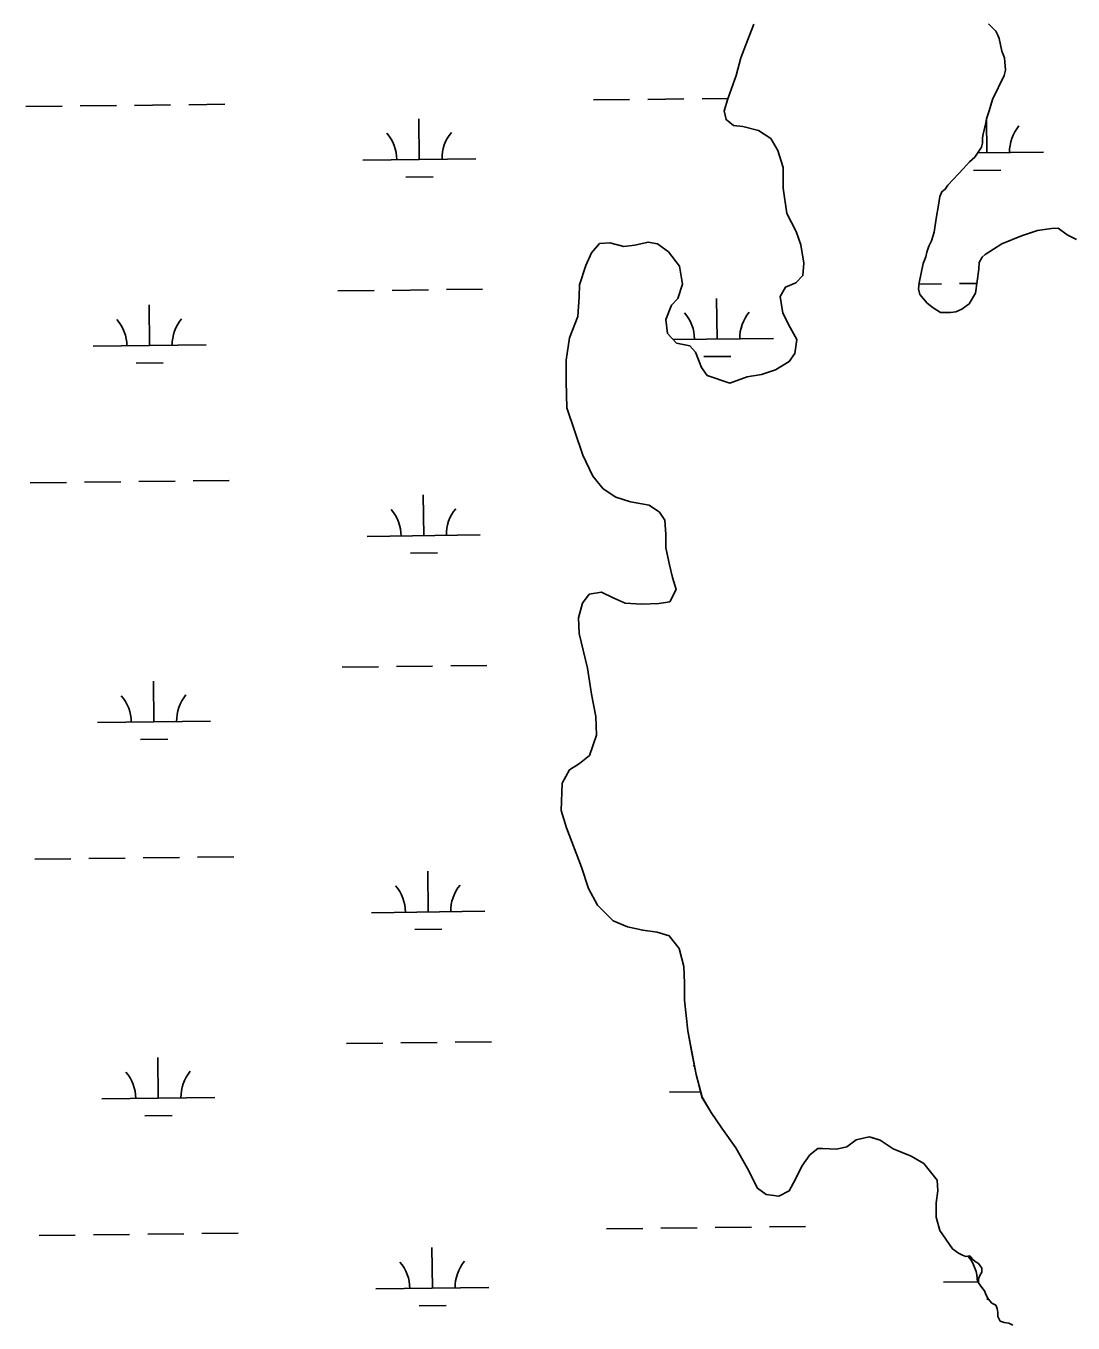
# Model space of a CAD drawing. Extents: x 3683613 to 3738215, y 469626 to 495384.
# Drawn here: x 3716984 to 3717910, y 484356 to 485503 of the extents above; entities that cross this region are included whole.
import ezdxf

# ---------------------------------------------------------------- set-up
doc = ezdxf.new("R2010")
doc.units = 0
doc.layers.add('V-TOPO-SHOR', color=7, linetype='Continuous')
doc.layers.add('V-WETL-SWMP', color=7, linetype='Continuous')

msp = doc.modelspace()

# ---------------------------------------------------------------- linework, layer by layer
at = {"layer": 'V-TOPO-SHOR'}
for p, q in [((3717739.8, 484517.8), (3717732.2, 484520.2)), ((3717751.1, 484510.2), (3717739.8, 484517.8)), ((3717767, 484503.7), (3717751.1, 484510.2)), ((3717778.3, 484497.1), (3717767, 484503.7)), ((3717790.1, 484482.3), (3717778.3, 484497.1)), ((3717790.7, 484473.1), (3717790.1, 484482.3)), ((3717789.2, 484462.4), (3717790.7, 484473.1)), ((3717789.3, 484449.6), (3717789.2, 484462.4)), ((3717792.4, 484437.8), (3717789.3, 484449.6)), ((3717803.8, 484421.6), (3717792.4, 484437.8)), ((3717809.1, 484417.9), (3717803.8, 484421.6)), ((3717812.6, 484416.2), (3717809.1, 484417.9)), ((3717815.5, 484415), (3717812.6, 484416.2)), ((3717819, 484415.6), (3717815.5, 484415)), ((3717821.4, 484412.7), (3717819, 484415.6)), ((3717823.8, 484410.4), (3717821.4, 484412.7)), ((3717826.7, 484408.6), (3717823.8, 484410.4)), ((3717829.6, 484404.6), (3717826.7, 484408.6)), ((3717827.9, 484398.1), (3717829.7, 484401)), ((3717829.7, 484401), (3717829.6, 484404.6)), ((3717826.8, 484395.2), (3717827.9, 484398.1)), ((3717826.8, 484391.7), (3717826.8, 484395.2)), ((3717829.7, 484387.6), (3717826.8, 484391.7)), ((3717832.1, 484384.7), (3717829.7, 484387.6)), ((3717833.3, 484380.6), (3717832.1, 484384.7)), ((3717835.1, 484377.6), (3717833.3, 484380.6)), ((3717838.6, 484373.6), (3717835.1, 484377.6)), ((3717842.1, 484371.8), (3717838.6, 484373.6)), ((3717843.3, 484368.9), (3717842.1, 484371.8)), ((3717843.9, 484365.4), (3717843.3, 484368.9)), ((3717843.9, 484361.9), (3717843.9, 484365.4)), ((3717845.7, 484357.8), (3717843.9, 484361.9)), ((3717849.3, 484356.6), (3717845.7, 484357.8)), ((3717853.4, 484356.1), (3717849.3, 484356.6)), ((3717856.9, 484354.3), (3717853.4, 484356.1))]:
    msp.add_line(p, q, dxfattribs=at)
for points in [[(3717576.5, 485214.3), (3717581.6, 485201), (3717586.8, 485193.9), (3717606.8, 485186.9), (3717622.1, 485192.6), (3717634.9, 485194.7), (3717647.1, 485198.9), (3717659.3, 485206.1), (3717664.4, 485213.3), (3717665.9, 485225.5), (3717660.2, 485236.2), (3717653.5, 485249), (3717651.3, 485263.8), (3717655.9, 485272), (3717665.1, 485275.6), (3717671.2, 485282.3), (3717672.1, 485293.1), (3717669.5, 485309.4), (3717665.3, 485321.1), (3717657.1, 485337), (3717653.9, 485359.4), (3717653.8, 485377.8), (3717649.1, 485392.6), (3717642.9, 485403.3), (3717632.1, 485410.4), (3717618.3, 485413.9), (3717610.1, 485414.9), (3717603.4, 485420), (3717601.9, 485427.7), (3717604.9, 485438.4), (3717612.4, 485458.9), (3717616.4, 485474.8), (3717622.5, 485490.1), (3717628, 485504.5)], [(3717732.2, 484520.2), (3717730.1, 484520.8), (3717718.4, 484518.2), (3717710.2, 484512), (3717701, 484509.9), (3717688.7, 484510.4), (3717684.7, 484510.4), (3717677.5, 484504.7), (3717670.4, 484494.9), (3717664.9, 484483.2), (3717659.3, 484472.9), (3717650.1, 484468.2), (3717638.9, 484469.7), (3717631.2, 484475.3), (3717622.4, 484492.6), (3717612.1, 484511), (3717599.7, 484528.3), (3717590.4, 484542.1), (3717582.1, 484555.8), (3717576.9, 484575.7), (3717573.2, 484595.1), (3717569.6, 484614.5), (3717566.8, 484641.6), (3717566.8, 484656.5), (3717566.2, 484671.3), (3717562, 484687.1), (3717553.2, 484698.3), (3717542.5, 484701.8), (3717529.7, 484703.3), (3717516.4, 484706.3), (3717503.6, 484711.8), (3717489.7, 484725.6), (3717481.9, 484740.3), (3717475.7, 484759.2), (3717462.2, 484793.9), (3717457.5, 484809.2), (3717458.4, 484833.3), (3717465, 484845.1), (3717473.7, 484850.7), (3717482.8, 484857.9), (3717488.9, 484875.9), (3717488.3, 484892.2), (3717484.6, 484912.1), (3717480.9, 484935.1), (3717473.5, 484965.8), (3717473, 484979.6), (3717476.5, 484992.4), (3717482.5, 485000.6), (3717493.3, 485002.2), (3717503.5, 484997.1), (3717514.3, 484992.6), (3717529.1, 484991.6), (3717543.9, 484992.2), (3717553.7, 484993.8), (3717559.2, 485004.6), (3717556.1, 485015.3), (3717553.5, 485026.5), (3717550.3, 485041.4), (3717550.3, 485053.1), (3717549.2, 485065.9), (3717544.5, 485073), (3717535.3, 485079.1), (3717518.9, 485082.1), (3717506.1, 485086.1), (3717494.8, 485093.7), (3717485.5, 485104.9), (3717476.8, 485123.3), (3717462.7, 485165.1), (3717462.1, 485188.6), (3717462, 485207.5), (3717464.9, 485227), (3717472.5, 485245.9), (3717473.4, 485263.3), (3717473.9, 485274.1), (3717479.4, 485291), (3717484.5, 485302.2), (3717491.6, 485310.5), (3717500.8, 485311), (3717513.1, 485308), (3717522.8, 485309.1), (3717534.5, 485311.7), (3717542.7, 485310.2), (3717552.5, 485303.1), (3717562.2, 485290.4), (3717564.9, 485274.6), (3717560.9, 485261.8), (3717555.3, 485256.1), (3717550.2, 485243.3), (3717551.8, 485231), (3717559.5, 485222.4), (3717571.3, 485219.9), (3717576.5, 485214.3)]]:
    msp.add_lwpolyline(points, dxfattribs=at)
at = {"layer": 'V-WETL-SWMP'}
for p, q in [((3717622.5, 485490.1), (3717628, 485504.5)), ((3717616.4, 485474.8), (3717622.5, 485490.1)), ((3717612.4, 485458.9), (3717616.4, 485474.8)), ((3717604.9, 485438.4), (3717612.4, 485458.9)), ((3716984.3, 485431.5), (3717016.3, 485431.9)), ((3717032.3, 485432.1), (3717064.3, 485432.5)), ((3717080.3, 485432.6), (3717112.3, 485433)), ((3717128.3, 485433.2), (3717160.3, 485433.6)), ((3717486.2, 485437.4), (3717518.2, 485437.7)), ((3717534.2, 485437.9), (3717566.2, 485438.3)), ((3717582.2, 485438.5), (3717605, 485438.8)), ((3717601.9, 485427.7), (3717604.9, 485438.4)), ((3717332.2, 485384.8), (3717331.8, 485420.8)), ((3717603.4, 485420), (3717601.9, 485427.7)), ((3717834.1, 485390.7), (3717833.8, 485420.9)), ((3717610.1, 485414.9), (3717603.4, 485420)), ((3717618.3, 485413.9), (3717610.1, 485414.9)), ((3717632.1, 485410.4), (3717618.3, 485413.9)), ((3717642.9, 485403.3), (3717632.1, 485410.4)), ((3717649.1, 485392.6), (3717642.9, 485403.3)), ((3717653.8, 485377.8), (3717649.1, 485392.6)), ((3717825.9, 485390.6), (3717884.1, 485391.3)), ((3717282.2, 485384.3), (3717382.2, 485385.4)), ((3717653.9, 485359.4), (3717653.8, 485377.8)), ((3717822.3, 485375.1), (3717846.3, 485375.4)), ((3717320.4, 485369.3), (3717344.4, 485369.5)), ((3717657.1, 485337), (3717653.9, 485359.4)), ((3717665.3, 485321.1), (3717657.1, 485337)), ((3717669.5, 485309.4), (3717665.3, 485321.1)), ((3717484.5, 485302.3), (3717491.6, 485310.5)), ((3717491.6, 485310.5), (3717500.8, 485311)), ((3717500.8, 485311), (3717513.1, 485308)), ((3717513.1, 485308), (3717522.8, 485309.1)), ((3717522.8, 485309.1), (3717534.5, 485311.7)), ((3717534.5, 485311.7), (3717542.7, 485310.2)), ((3717542.7, 485310.2), (3717552.5, 485303.1)), ((3717672.1, 485293.1), (3717669.5, 485309.4)), ((3717479.4, 485291), (3717484.5, 485302.3)), ((3717552.5, 485303.1), (3717562.2, 485290.4)), ((3717473.9, 485274.1), (3717479.4, 485291)), ((3717562.2, 485290.4), (3717564.9, 485274.6)), ((3717671.2, 485282.3), (3717672.1, 485293.1)), ((3717473.4, 485263.3), (3717473.9, 485274.1)), ((3717564.9, 485274.6), (3717560.9, 485261.8)), ((3717651.3, 485263.8), (3717655.9, 485272)), ((3717655.9, 485272), (3717665.1, 485275.6)), ((3717665.1, 485275.6), (3717671.2, 485282.3)), ((3717774.1, 485274.5), (3717794, 485274.8)), ((3717810, 485275), (3717825.2, 485275.1)), ((3717260.2, 485268.6), (3717292.2, 485268.9)), ((3717308.2, 485269.1), (3717340.2, 485269.5)), ((3717356.2, 485269.7), (3717388.2, 485270)), ((3717472.5, 485245.9), (3717473.4, 485263.3)), ((3717560.9, 485261.8), (3717555.3, 485256.1)), ((3717595.5, 485226), (3717595.1, 485262)), ((3717653.5, 485249), (3717651.3, 485263.8)), ((3717093.7, 485220.2), (3717093.2, 485256.2)), ((3717555.3, 485256.1), (3717550.2, 485243.3)), ((3717660.2, 485236.2), (3717653.5, 485249)), ((3717464.9, 485227), (3717472.5, 485245.9)), ((3717550.2, 485243.3), (3717551.8, 485231)), ((3717462, 485207.5), (3717464.9, 485227)), ((3717551.8, 485231), (3717559.5, 485222.4)), ((3717556.7, 485225.6), (3717645.5, 485226.6)), ((3717665.9, 485225.5), (3717660.2, 485236.2)), ((3717664.4, 485213.3), (3717665.9, 485225.5)), ((3717043.7, 485219.6), (3717143.7, 485220.8)), ((3717559.5, 485222.4), (3717571.3, 485219.9)), ((3717571.3, 485219.9), (3717576.5, 485214.3)), ((3717576.5, 485214.3), (3717581.7, 485201)), ((3717081.8, 485204.6), (3717105.8, 485204.9)), ((3717462.1, 485188.6), (3717462, 485207.5)), ((3717583.7, 485210.5), (3717607.7, 485210.7)), ((3717647.1, 485198.9), (3717659.3, 485206.1)), ((3717659.3, 485206.1), (3717664.4, 485213.3)), ((3717581.7, 485201), (3717586.8, 485193.9)), ((3717586.8, 485193.9), (3717606.8, 485186.9)), ((3717606.8, 485186.9), (3717622.1, 485192.6)), ((3717622.1, 485192.6), (3717634.9, 485194.7)), ((3717634.9, 485194.7), (3717647.1, 485198.9)), ((3717462.7, 485165.1), (3717462.1, 485188.6)), ((3717476.8, 485123.3), (3717462.7, 485165.1)), ((3717485.6, 485104.9), (3717476.8, 485123.3)), ((3717036.2, 485099.4), (3717068.2, 485099.8)), ((3717084.2, 485100), (3717116.2, 485100.4)), ((3717132.2, 485100.6), (3717164.2, 485100.9)), ((3717494.8, 485093.7), (3717485.6, 485104.9)), ((3716988.2, 485098.9), (3717020.2, 485099.3)), ((3717336.1, 485052.2), (3717335.7, 485088.2)), ((3717506.1, 485086.1), (3717494.8, 485093.7)), ((3717518.9, 485082.1), (3717506.1, 485086.1)), ((3717535.3, 485079.1), (3717518.9, 485082.1)), ((3717544.5, 485073), (3717535.3, 485079.1)), ((3717549.2, 485065.9), (3717544.5, 485073)), ((3717550.3, 485053.1), (3717549.2, 485065.9)), ((3717286.1, 485051.6), (3717386.1, 485052.8)), ((3717550.3, 485041.4), (3717550.3, 485053.1)), ((3717324.3, 485036.6), (3717348.3, 485036.9)), ((3717553.5, 485026.5), (3717550.3, 485041.4)), ((3717556.1, 485015.3), (3717553.5, 485026.5)), ((3717559.2, 485004.6), (3717556.1, 485015.3)), ((3717476.5, 484992.4), (3717482.5, 485000.6)), ((3717482.5, 485000.6), (3717493.3, 485002.2)), ((3717493.3, 485002.2), (3717503.5, 484997.1)), ((3717503.5, 484997.1), (3717514.3, 484992.6)), ((3717553.7, 484993.8), (3717559.2, 485004.6)), ((3717473, 484979.6), (3717476.5, 484992.4)), ((3717514.3, 484992.6), (3717529.1, 484991.6)), ((3717529.1, 484991.6), (3717543.9, 484992.2)), ((3717543.9, 484992.2), (3717553.7, 484993.8)), ((3717473.5, 484965.8), (3717473, 484979.6)), ((3717480.9, 484935.1), (3717473.5, 484965.8)), ((3717264, 484935.9), (3717296, 484936.3)), ((3717312, 484936.5), (3717344, 484936.8)), ((3717360, 484937), (3717392, 484937.4)), ((3717484.6, 484912.1), (3717480.9, 484935.1)), ((3717097.5, 484887.5), (3717097.1, 484923.5)), ((3717488.3, 484892.2), (3717484.6, 484912.1)), ((3717047.5, 484887), (3717147.5, 484888.1)), ((3717488.9, 484875.9), (3717488.3, 484892.2)), ((3717085.7, 484872), (3717109.7, 484872.2)), ((3717482.8, 484857.9), (3717488.9, 484875.9)), ((3717465, 484845.1), (3717473.7, 484850.7)), ((3717473.7, 484850.7), (3717482.8, 484857.9)), ((3717458.4, 484833.3), (3717465, 484845.1)), ((3717457.5, 484809.2), (3717458.4, 484833.3)), ((3717462.2, 484793.9), (3717457.5, 484809.2)), ((3717475.7, 484759.2), (3717462.2, 484793.9)), ((3717040.1, 484766.8), (3717072.1, 484767.2)), ((3717088.1, 484767.3), (3717120.1, 484767.7)), ((3717136.1, 484767.9), (3717168.1, 484768.3)), ((3716992.1, 484766.2), (3717024.1, 484766.6)), ((3717340, 484719.5), (3717339.6, 484755.5)), ((3717481.9, 484740.3), (3717475.7, 484759.2)), ((3717489.7, 484725.6), (3717481.9, 484740.3)), ((3717503.6, 484711.8), (3717489.7, 484725.6)), ((3717290, 484718.9), (3717390, 484720.1)), ((3717516.4, 484706.3), (3717503.6, 484711.8)), ((3717328.2, 484704), (3717352.1, 484704.2)), ((3717529.7, 484703.3), (3717516.4, 484706.3)), ((3717542.5, 484701.8), (3717529.7, 484703.3)), ((3717553.2, 484698.3), (3717542.5, 484701.8)), ((3717562, 484687.1), (3717553.2, 484698.3)), ((3717566.2, 484671.3), (3717562, 484687.1)), ((3717566.8, 484656.5), (3717566.2, 484671.3)), ((3717566.8, 484641.6), (3717566.8, 484656.5)), ((3717569.6, 484614.5), (3717566.8, 484641.6)), ((3717576.9, 484575.7), (3717569.6, 484614.5)), ((3717267.9, 484603.3), (3717299.9, 484603.6)), ((3717315.9, 484603.8), (3717347.9, 484604.2)), ((3717363.9, 484604.4), (3717395.9, 484604.7)), ((3717101.4, 484554.9), (3717101, 484590.9)), ((3717582.2, 484555.8), (3717576.9, 484575.7)), ((3717553.3, 484560.1), (3717580.9, 484560.5)), ((3717051.4, 484554.3), (3717151.4, 484555.5)), ((3717590.4, 484542.1), (3717582.2, 484555.8)), ((3717089.6, 484539.3), (3717113.6, 484539.6)), ((3717599.7, 484528.3), (3717590.4, 484542.1)), ((3717612.1, 484511), (3717599.7, 484528.3)), ((3717718.4, 484518.2), (3717710.2, 484512)), ((3717730.1, 484520.8), (3717718.4, 484518.2)), ((3717739.8, 484517.8), (3717730.1, 484520.8)), ((3717751.1, 484510.2), (3717739.8, 484517.8)), ((3717622.4, 484492.6), (3717612.1, 484511)), ((3717677.5, 484504.7), (3717670.4, 484494.9)), ((3717684.7, 484510.4), (3717677.5, 484504.7)), ((3717688.7, 484510.4), (3717684.7, 484510.4)), ((3717701, 484509.9), (3717688.7, 484510.4)), ((3717710.2, 484512), (3717701, 484509.9)), ((3717767, 484503.7), (3717751.1, 484510.2)), ((3717778.3, 484497.1), (3717767, 484503.7)), ((3717631.2, 484475.3), (3717622.4, 484492.6)), ((3717670.4, 484494.9), (3717664.9, 484483.2)), ((3717790.1, 484482.3), (3717778.3, 484497.1)), ((3717664.9, 484483.2), (3717659.3, 484472.9)), ((3717790.7, 484473.1), (3717790.1, 484482.3)), ((3717638.9, 484469.7), (3717631.2, 484475.3)), ((3717650.1, 484468.2), (3717638.9, 484469.7)), ((3717659.3, 484472.9), (3717650.1, 484468.2)), ((3717789.2, 484462.4), (3717790.7, 484473.1)), ((3717789.3, 484449.6), (3717789.2, 484462.4)), ((3717792.4, 484437.8), (3717789.3, 484449.6)), ((3717044, 484434.1), (3717076, 484434.5)), ((3717092, 484434.7), (3717123.9, 484435.1)), ((3717139.9, 484435.3), (3717171.9, 484435.6)), ((3717497.8, 484439.4), (3717529.8, 484439.8)), ((3717545.8, 484440), (3717577.8, 484440.3)), ((3717593.8, 484440.5), (3717625.8, 484440.9)), ((3717641.8, 484441.1), (3717673.8, 484441.5)), ((3717803.8, 484421.6), (3717792.4, 484437.8)), ((3716996, 484433.6), (3717028, 484433.9)), ((3717343.8, 484386.9), (3717343.4, 484422.9)), ((3717809.1, 484417.9), (3717803.8, 484421.6)), ((3717812.6, 484416.2), (3717809.1, 484417.9)), ((3717815.5, 484415), (3717812.6, 484416.2)), ((3717819, 484415.6), (3717815.5, 484415)), ((3717821.4, 484412.7), (3717819, 484415.6)), ((3717823.8, 484410.4), (3717821.4, 484412.7)), ((3717826.7, 484408.6), (3717823.8, 484410.4)), ((3717829.6, 484404.6), (3717826.7, 484408.6)), ((3717827.9, 484398.1), (3717829.7, 484401)), ((3717829.7, 484401), (3717829.6, 484404.6)), ((3717795.7, 484392.1), (3717826.8, 484392.5)), ((3717826.8, 484395.2), (3717827.9, 484398.1)), ((3717826.8, 484391.7), (3717826.8, 484395.2)), ((3717829.7, 484387.6), (3717826.8, 484391.7)), ((3717293.8, 484386.3), (3717393.8, 484387.5)), ((3717832.1, 484384.7), (3717829.7, 484387.6)), ((3717833.3, 484380.6), (3717832.1, 484384.7)), ((3717835.1, 484377.6), (3717833.3, 484380.6)), ((3717833.9, 484377.1), (3717835.5, 484377.2)), ((3717838.6, 484373.6), (3717835.1, 484377.6)), ((3717332, 484371.3), (3717356, 484371.6)), ((3717842.1, 484371.8), (3717838.6, 484373.6)), ((3717843.3, 484368.9), (3717842.1, 484371.8)), ((3717843.9, 484365.4), (3717843.3, 484368.9)), ((3717843.9, 484361.9), (3717843.9, 484365.4)), ((3717845.7, 484357.8), (3717843.9, 484361.9)), ((3717849.3, 484356.6), (3717845.7, 484357.8)), ((3717853.4, 484356.1), (3717849.3, 484356.6))]:
    msp.add_line(p, q, dxfattribs=at)
for points in [[(3717777.6, 485292.8), (3717780, 485298.7), (3717781.1, 485302.8), (3717782.8, 485308.1), (3717785.1, 485312.8), (3717787.4, 485320.4), (3717789.1, 485332.7), (3717791.4, 485344.4), (3717792.5, 485352.1), (3717794.3, 485356.2), (3717797.2, 485358.5), (3717799.5, 485362.1), (3717813.5, 485376.8), (3717818.7, 485382.7), (3717823.4, 485386.8), (3717829.2, 485395.6), (3717830.3, 485399.1), (3717830.3, 485403.8), (3717830.9, 485407.3), (3717833.2, 485417.3), (3717833.7, 485420.8), (3717836, 485427.9), (3717838.9, 485437.9), (3717849.3, 485459), (3717850.5, 485463.7), (3717849.8, 485474.8), (3717847.4, 485480.7), (3717845, 485491.8), (3717843.9, 485494.7), (3717842.1, 485498.2), (3717835.6, 485504.6)], [(3717913.4, 485314.1), (3717905.2, 485318.1), (3717897, 485324), (3717891.1, 485323.9), (3717878.8, 485322.1), (3717864.8, 485317.3), (3717847.3, 485310.2), (3717832.7, 485300.7), (3717829.8, 485298.4), (3717827.4, 485293.7), (3717826.9, 485287.8), (3717824.1, 485266.7), (3717818.3, 485257.3), (3717811.9, 485252.6), (3717806.6, 485250.2), (3717801.9, 485249.6), (3717793.1, 485249.5), (3717786.7, 485253.6), (3717781.4, 485257.7), (3717774.9, 485265.3), (3717773.7, 485270.5), (3717774.2, 485275.8), (3717777.6, 485292.8)]]:
    msp.add_lwpolyline(points, dxfattribs=at)
for centre, start, end in [((3717889.3, 485391.8), 139.8949, 181.4385), ((3717277, 485384.7), 359.8949, 41.4385), ((3717387.5, 485386), 139.8949, 181.4385), ((3717540.3, 485225.9), 359.8949, 41.4385), ((3717650.8, 485227.1), 139.8949, 181.4385), ((3717038.4, 485220), 359.8949, 41.4385), ((3717148.9, 485221.3), 139.8949, 181.4385), ((3717280.9, 485052), 359.8949, 41.4385), ((3717391.3, 485053.3), 139.8949, 181.4385), ((3717042.3, 484887.4), 359.8949, 41.4385), ((3717152.8, 484888.7), 139.8949, 181.4385), ((3717284.7, 484719.4), 359.8949, 41.4385), ((3717395.2, 484720.6), 139.8949, 181.4385), ((3717548, 484560.6), 38.3952, 41.4385), ((3717046.2, 484554.7), 359.8949, 41.4385), ((3717156.6, 484556), 139.8949, 181.4385), ((3717790.5, 484392.5), 359.8949, 40.2826), ((3717288.6, 484386.7), 359.8949, 41.4385), ((3717399.1, 484388), 139.8949, 181.4385)]:
    msp.add_arc(centre, 35.2, start, end, dxfattribs=at)

doc.saveas('drawing.dxf')
